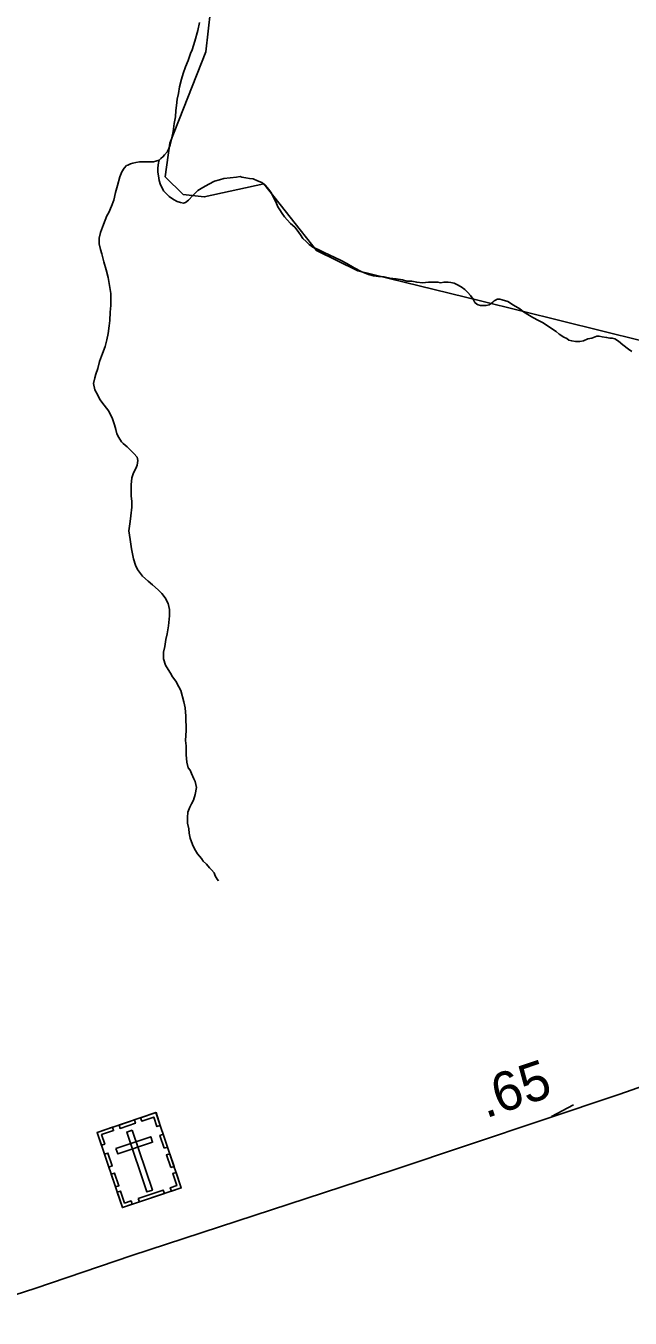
# Model space of a CAD drawing. Extents: x 2126262 to 2293712, y 749403 to 919119.
# Drawn here: x 2230725 to 2232664, y 786118 to 790264 of the extents above; entities that cross this region are included whole.
import ezdxf

# ---------------------------------------------------------------- set-up
doc = ezdxf.new("R2010")
doc.units = 0
for name, color, linetype in [('Exist Cultural Cemetery CELL', 7, 'Continuous'), ('Exist Hydrographic Misc Water Feature', 7, 'Continuous'), ('Exist Road Secondary Mileage Hundredths English Label', 7, 'Continuous'), ('Exist Road Secondary Type 51 Attributed', 7, 'Continuous')]:
    doc.layers.add(name, color=color, linetype=linetype)

msp = doc.modelspace()

# ---------------------------------------------------------------- linework, layer by layer
at = {"layer": 'Exist Cultural Cemetery CELL'}
for points in [[(2230953.9, 786713.8), (2231142.6, 786777.2), (2231223.7, 786535.8), (2231035, 786472.4)], [(2231024.1, 786737.3), (2231073.2, 786753.8), (2231076.9, 786743), (2231027.7, 786726.5)], [(2231156.5, 786736.1), (2231145.7, 786732.5), (2231135.5, 786763), (2231097, 786750.1), (2231093.5, 786760.6), (2231142.7, 786777.1)], [(2230967.7, 786672.7), (2230978.4, 786676.3), (2230968.2, 786706.8), (2231006.6, 786719.7), (2231003.1, 786730.3), (2230953.9, 786713.8)], [(2231066.6, 786720.7), (2231048.9, 786714.7), (2231113.4, 786522.5), (2231131.1, 786528.5)], [(2231168.9, 786663.2), (2231155.1, 786704.2), (2231165.9, 786707.9), (2231179.7, 786666.8)], [(2231014.2, 786662.2), (2231020.2, 786644.5), (2231131.8, 786682), (2231125.9, 786699.7)], [(2230991.3, 786602.4), (2230977.5, 786643.5), (2230988.3, 786647.1), (2231002.1, 786606)], [(2231189.9, 786600.7), (2231176.1, 786641.7), (2231186.9, 786645.4), (2231200.7, 786604.3)], [(2231012.7, 786538.7), (2230998.9, 786579.7), (2231009.7, 786583.4), (2231023.5, 786542.3)], [(2231192.3, 786525.2), (2231188.6, 786536.1), (2231209.5, 786543.1), (2231196.6, 786581.4), (2231207.2, 786585), (2231223.7, 786535.8)], [(2231066.3, 786483), (2231062.7, 786493.9), (2231041.8, 786486.8), (2231028.9, 786525.2), (2231018.4, 786521.6), (2231034.9, 786472.4)], [(2231085.8, 786501.6), (2231166.2, 786528.6), (2231169.9, 786517.8), (2231089.4, 786490.8)]]:
    msp.add_lwpolyline(points, close=True, dxfattribs=at)
at = {"layer": 'Exist Hydrographic Misc Water Feature'}
msp.add_line((2232410.8, 786764.4), (2232481.6, 786802.6), dxfattribs=at)
for points in [[(2232959.3, 789188.4), (2232183.4, 789381.5), (2231790.3, 789478.1), (2231657.4, 789543.2), (2231488.2, 789756.6), (2231297.3, 789714.7), (2231230.3, 789722.6), (2231172.2, 789779.5), (2231187.4, 789887.5), (2231302.2, 790180.3), (2231325.4, 790379.9)], [(2231153.1, 789832.9), (2231158.2, 789837.9), (2231166.2, 789844), (2231170.1, 789850), (2231179.9, 789860.1), (2231183.8, 789870.1), (2231187.7, 789882.2), (2231193.7, 789904.1), (2231197.4, 789924.2), (2231201, 789950.2), (2231204.9, 789972.2), (2231206.8, 789992.3), (2231208.6, 790008.3), (2231210.7, 790028.3), (2231214.4, 790046.3), (2231218.1, 790068.3), (2231224.2, 790092.3), (2231230, 790110.4), (2231237.5, 790132.5), (2231245.5, 790152.5), (2231253.3, 790174.6), (2231259.1, 790186.6), (2231266.9, 790214.6), (2231276.7, 790248.7), (2231282.4, 790274.8)], [(2230984.9, 789256.7), (2230988.8, 789276.8), (2230992.7, 789300.8), (2230994.3, 789318.8), (2230996.2, 789344.8), (2230998, 789366.8), (2230997.8, 789380.8), (2230997.6, 789404.8), (2230993.5, 789430.7), (2230989.4, 789456.7), (2230983.1, 789480.7), (2230974.9, 789506.6), (2230968.7, 789532.5), (2230964.6, 789546.5), (2230960.3, 789564.4), (2230960.3, 789582.4), (2230964.2, 789600.4), (2230973.8, 789626.5), (2230985.5, 789654.6), (2230991.7, 789664.6), (2230999.5, 789684.6), (2231007.5, 789704.7), (2231013.2, 789728.8), (2231019, 789750.9), (2231026.5, 789778.9), (2231032.7, 789794.9), (2231040.3, 789807), (2231048.3, 789815.1), (2231052.4, 789817.1), (2231060.4, 789821.2), (2231068.4, 789823.2), (2231078.2, 789825.3), (2231090.1, 789827.4), (2231104.1, 789827.5), (2231114.1, 789827.6), (2231126.2, 789827.7), (2231134.2, 789827.7), (2231142.2, 789829.8), (2231153.1, 789832.9)], [(2231563.6, 789641.3), (2231555.4, 789651.2), (2231547.4, 789661.2), (2231539.4, 789673.1), (2231533.2, 789683), (2231527.1, 789699), (2231521.1, 789710.9), (2231512.9, 789726.8), (2231504.9, 789738.8), (2231492.6, 789752.7), (2231482.6, 789760.6), (2231468.6, 789766.5), (2231454.7, 789772.4), (2231442.6, 789774.3), (2231430.7, 789776.1), (2231418.4, 789778.1), (2231412.4, 789780), (2231400.6, 789777.9), (2231380.7, 789775.8), (2231360.6, 789773.6), (2231346.6, 789769.5), (2231330.6, 789765.3), (2231312.6, 789755.2), (2231292.9, 789745), (2231276.9, 789734.9), (2231261.1, 789718.8), (2231247.2, 789704.7), (2231237.1, 789696.6), (2231231.4, 789694.6), (2231221.1, 789696.5), (2231211.1, 789700.4), (2231199.2, 789706.3), (2231185, 789716.2), (2231177.1, 789724.1), (2231166.8, 789734.1), (2231160.9, 789746), (2231157, 789754), (2231152.6, 789767.9), (2231150.6, 789781.9), (2231148.3, 789793.8), (2231148.3, 789807.9), (2231150.2, 789823.9), (2231153.1, 789832.9)], [(2232668.6, 789218.6), (2232658.3, 789226.4), (2232640.3, 789240.3), (2232626.4, 789252.2), (2232614.1, 789260), (2232606.1, 789262), (2232598.1, 789261.9), (2232588.2, 789263.9), (2232574.1, 789265.7), (2232564.2, 789267.7), (2232556.2, 789267.6), (2232540.4, 789261.4), (2232528.3, 789259.4), (2232514.4, 789253.2), (2232502.3, 789251.2), (2232488.4, 789251.1), (2232476.5, 789252.9), (2232466.4, 789254.9), (2232460.5, 789260.8), (2232450.4, 789264.7), (2232436.1, 789274.6), (2232426.2, 789282.5), (2232414.1, 789290.4), (2232397.9, 789302.3), (2232381.9, 789312.1), (2232369.8, 789318.1), (2232351.8, 789327.8), (2232335.6, 789337.7), (2232321.7, 789345.6), (2232309.6, 789355.5), (2232289.5, 789367.4), (2232271.4, 789379.2), (2232253.4, 789385.1), (2232245.4, 789387), (2232237.4, 789386.9), (2232233.5, 789384.9), (2232227.3, 789380.9), (2232223.4, 789376.8), (2232217.5, 789372.8), (2232211.5, 789368.7), (2232201.7, 789366.7), (2232193.7, 789366.6), (2232183.7, 789366.5), (2232175.7, 789368.4), (2232171.6, 789370.4), (2232165.4, 789376.3), (2232159.5, 789386.3), (2232151.5, 789398.2), (2232143.1, 789408.2), (2232133.2, 789418), (2232121.1, 789426), (2232107.2, 789433.9), (2232099, 789437.8), (2232088.9, 789439.7), (2232078.9, 789441.6), (2232067, 789441.5), (2232055.1, 789439.4), (2232046.9, 789441.3), (2232032.9, 789441.2), (2232017.1, 789441.1), (2231997.1, 789438.9), (2231979.2, 789440.8), (2231962.8, 789444.7), (2231947.2, 789444.5), (2231932.9, 789448.4), (2231913, 789452.2), (2231892.9, 789454.1), (2231874.8, 789457.9), (2231856.8, 789459.8), (2231840.8, 789461.6), (2231824.8, 789465.5), (2231800.8, 789475.3), (2231778.7, 789487.2), (2231754.7, 789500.9), (2231736.6, 789510.8), (2231716.3, 789520.6), (2231698.3, 789528.5), (2231682.3, 789536.3), (2231662.4, 789546.2), (2231646.2, 789554), (2231634.1, 789561.9), (2231624.1, 789571.9), (2231614.2, 789581.7), (2231605.8, 789593.6), (2231596, 789607.6), (2231587.6, 789617.5), (2231573.6, 789629.4), (2231563.6, 789641.3)], [(2231342.9, 787520.3), (2231338.8, 787526.3), (2231332.9, 787536.3), (2231328.8, 787546.2), (2231320.6, 787556.1), (2231314.6, 787562.1), (2231304.6, 787574), (2231294.3, 787584), (2231288.4, 787591.9), (2231282.4, 787599.8), (2231276.3, 787607.8), (2231266, 787623.7), (2231260.1, 787637.7), (2231251.9, 787657.5), (2231249.6, 787673.5), (2231247.6, 787687.5), (2231243.3, 787705.5), (2231243.3, 787723.5), (2231245.1, 787741.5), (2231251.1, 787757.5), (2231256.8, 787767.5), (2231262.8, 787779.6), (2231268.7, 787797.6), (2231272.6, 787819.6), (2231268.3, 787839.6), (2231264.4, 787847.6), (2231256.2, 787865.5), (2231252.1, 787875.5), (2231246.2, 787883.4), (2231241.8, 787901.4), (2231239.6, 787925.3), (2231239.4, 787953.3), (2231237.3, 787971.3), (2231239.2, 788003.3), (2231238.6, 788049.3), (2231236.3, 788075.3), (2231232.4, 788095.2), (2231222.2, 788131.2), (2231215.8, 788143.1), (2231206, 788160.9), (2231195.7, 788174.9), (2231189.6, 788186.8), (2231181.4, 788198.8), (2231173.4, 788212.7), (2231167.2, 788232.7), (2231167.2, 788254.7), (2231170.9, 788272.7), (2231174.6, 788294.6), (2231178.7, 788312.7), (2231182.4, 788338.7), (2231186.1, 788370.7), (2231185.9, 788390.7), (2231181.8, 788410.7), (2231171.7, 788428.6), (2231161.7, 788442.5), (2231149.4, 788454.4), (2231131.3, 788470.2), (2231117.2, 788482.2), (2231099.1, 788498), (2231082.9, 788519.8), (2231076.8, 788533.8), (2231070.6, 788553.7), (2231064.3, 788585.7), (2231060.2, 788615.6), (2231055.9, 788643.6), (2231059.6, 788673.6), (2231061.6, 788691.6), (2231065.3, 788719.6), (2231065.1, 788737.6), (2231062.8, 788755.6), (2231062.6, 788791.5), (2231064.7, 788813.6), (2231070.4, 788829.6), (2231078.4, 788843.7), (2231082.1, 788853.7), (2231084.2, 788869.7), (2231081.9, 788879.7), (2231071.9, 788891.6), (2231061.8, 788901.5), (2231049.7, 788913.4), (2231037.6, 788923.3), (2231031.7, 788929.3), (2231023.5, 788943.2), (2231017.3, 788955.1), (2231013.4, 788969.1), (2231009.1, 788983.1), (2231003, 789002.9), (2230990.9, 789026.9), (2230976.7, 789046.8), (2230962.6, 789064.7), (2230956.4, 789078.6), (2230946.2, 789096.4), (2230942.1, 789116.5), (2230946, 789134.5), (2230949.9, 789146.5), (2230955.6, 789164.5), (2230961.5, 789186.6), (2230971.4, 789212.7), (2230979.2, 789234.7), (2230984.9, 789256.7)]]:
    msp.add_lwpolyline(points, dxfattribs=at)
at = {"layer": 'Exist Road Secondary Type 51 Attributed'}
msp.add_lwpolyline([(2230458.1, 786117.8), (2230754.5, 786213), (2231065.7, 786319.2), (2231905.2, 786593.7), (2232626.8, 786835.3), (2233453.7, 787125.2), (2233707, 787210.9)], dxfattribs=at)

# ---------------------------------------------------------------- texts
at = {"layer": 'Exist Road Secondary Mileage Hundredths English Label'}
msp.add_text('.65', height=125, rotation=18.5162, dxfattribs=at).set_placement((2232200, 786758.3))

doc.saveas('drawing.dxf')
